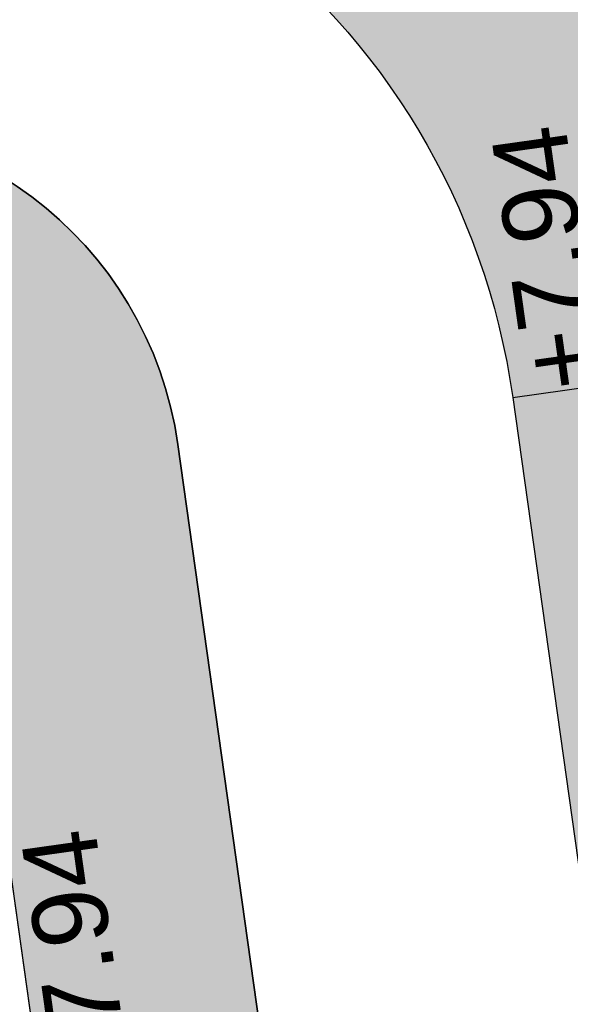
# Model space of a CAD drawing. Extents: x 98477 to 100410, y 398052 to 398969.
# Tile 306 of 374: x 98785.57 to 98789.23, y 398434.82 to 398441.37. Entities that reach past the tile are written whole.
import ezdxf
from ezdxf.enums import TextEntityAlignment as Align

# ---------------------------------------------------------------- set-up
doc = ezdxf.new("R2010")
doc.units = 0
doc.linetypes.add('AL-NUTSTRACE', pattern=[17, 5, -3.5, 0, -3.5, 5])
for name, color, linetype, lineweight in [('N-KO-kantbegrenzing grondwerk', 70, 'Continuous', 25), ('N-KO-kantverharding', 2, 'Continuous', 25), ("N-VH-arcering 'MAT' grijs 251", 251, 'Continuous', 18), ('N-VH-arcering printbeton', 8, 'Continuous', 9), ('X-AL-hoogtelijn - Niv 1', 1, 'AL-HOOGTELIJN', 18), ('X-AL-nutstrace VERWERKT', 252, 'AL-NUTSTRACE', 18), ('X-AL-planthoogte VERWERKT', 180, 'Continuous', 25)]:
    doc.layers.add(name, color=color, linetype=linetype, lineweight=lineweight)
doc.layers.add('X-AL-contourlijnen', color=30, linetype='Continuous', plot=False)
doc.layers.add('X-AL-hulplijn', color=30, linetype='Continuous', plot=False)
doc.styles.add('CS Annotative', font='arial.ttf')
doc.styles.get("Standard").update_dxf_attribs({"font": 'txt.shx'})
doc.linetypes.add('AL-HOOGTELIJN', pattern='A,10,-1.5,["H",Standard,S=0.9,R=0,X=-0.3,Y=-0.45],-1.5,30', length=43)

# ---------------------------------------------------------------- blocks, each defined once
blk = doc.blocks.new('*U191')
at = {"layer": 'X-AL-hulplijn', "flags": 128}
blk.add_lwpolyline([(0.346593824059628, 0.04871058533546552), (-0.3465938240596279, -0.0487105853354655)], dxfattribs=at)
at = {"layer": 'X-AL-planthoogte VERWERKT', "linetype": 'Continuous', "style": 'CS Annotative'}
blk.add_attdef('HOOGTE-RECHTS', text='', height=0.4999999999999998, rotation=277.9999999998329, dxfattribs=at).set_placement((-5.820766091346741e-11, -1.223872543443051e-21), align=Align.MIDDLE_LEFT)

msp = doc.modelspace()

# ---------------------------------------------------------------- hatches: boundary and pattern name
at = {"layer": "N-VH-arcering 'MAT' grijs 251"}
h = msp.add_hatch(color=256, dxfattribs=at)
h.dxf.hatch_style = 1
edge = h.paths.add_edge_path()
edge.add_line((98801.70985258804, 398275.5025756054), (98759.07881222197, 398269.5111736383))
edge.add_arc((98758.55691309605, 398273.2246788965), 3.749999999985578, 188.0000000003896, 277.9999999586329, ccw=False)
edge.add_line((98754.84340783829, 398272.7027797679), (98754.7320693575, 398273.4949942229))
edge.add_arc((98759.43584268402, 398274.1560664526), 4.75000000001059, 98.00000000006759, 188.0000000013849, ccw=False)
edge.add_line((98758.77477045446, 398278.859839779), (98802.64364589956, 398285.0252081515))
edge.add_arc((98800.79960231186, 398298.1462600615), 13.24999999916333, 278.0000000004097, 315.3695932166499)
edge.add_arc((98814.32101528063, 398284.7981743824), 5.750000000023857, 97.99999999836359, 135.3695932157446, ccw=False)
edge.add_line((98813.52076995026, 398290.4922157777), (98817.94515990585, 398291.114023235))
edge.add_arc((98818.74540523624, 398285.4199818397), 5.750000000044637, 8.00000000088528, 97.99999999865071, ccw=False)
edge.add_line((98824.43944663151, 398286.2202271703), (98832.12180180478, 398231.5574297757))
edge.add_arc((98824.4472242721, 398230.4788382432), 7.74999999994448, -36.90337989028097, 8.000000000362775, ccw=False)
edge.add_line((98830.64450586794, 398225.8252159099), (98822.02531955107, 398214.3469478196))
edge.add_arc((98828.62242576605, 398209.3930917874), 8.249999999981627, 143.0966201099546, 188.000000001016)
edge.add_line((98820.45271419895, 398208.2449137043), (98820.95212056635, 398204.6914527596))
edge.add_line((98820.95212056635, 398204.6914527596), (98824.98814049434, 398175.9736787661))
edge.add_line((98824.98814049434, 398175.9736787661), (98826.34507822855, 398166.3185650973))
edge.add_arc((98829.56344945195, 398166.7708776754), 3.249999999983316, 187.9999999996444, 277.9999999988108)
edge.add_line((98830.01576203, 398163.552506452), (98845.49611657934, 398165.7281284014))
edge.add_line((98845.49611657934, 398165.7281284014), (98850.05134969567, 398166.3683246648))
edge.add_line((98850.05134969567, 398166.3683246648), (98871.26042709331, 398169.349066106))
edge.add_line((98871.26042709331, 398169.349066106), (98879.77673248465, 398170.5459547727))
edge.add_line((98879.77673248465, 398170.5459547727), (98895.91810200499, 398172.8144763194))
edge.add_line((98895.91810200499, 398172.8144763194), (98895.01347684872, 398179.2512187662))
edge.add_line((98895.01347684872, 398179.2512187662), (98835.84495974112, 398170.9356259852))
edge.add_arc((98835.18388751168, 398175.6393993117), 4.749999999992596, 188.0000000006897, 277.9999999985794, ccw=False)
edge.add_line((98830.48011418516, 398174.9783270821), (98825.97718274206, 398207.0183491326))
edge.add_arc((98833.65176027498, 398208.096940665), 7.750000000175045, 143.0966201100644, 188.0000000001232, ccw=False)
edge.add_line((98827.4544786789, 398212.7505629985), (98836.07366499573, 398224.2288310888))
edge.add_arc((98829.47655878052, 398229.1826871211), 8.250000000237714, 323.096620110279, 367.9999999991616)
edge.add_line((98837.64627034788, 398230.3308652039), (98837.34238794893, 398232.4931008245))
edge.add_line((98837.34238794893, 398232.4931008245), (98837.34238780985, 398232.493100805))
edge.add_line((98837.34238780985, 398232.493100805), (98829.68786739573, 398286.9578446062))
edge.add_arc((98835.38190879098, 398287.7580899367), 5.749999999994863, 97.99999999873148, 188.0000000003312, ccw=False)
edge.add_line((98834.58166346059, 398293.452131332), (98882.50500414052, 398300.1873176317))
edge.add_arc((98883.61838894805, 398292.2651730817), 8.000000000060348, 11.632034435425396, 97.9999999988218, ccw=False)
edge.add_line((98891.45409032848, 398293.8781776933), (98890.9995, 398296.0865))
edge.add_line((98890.9995, 398296.0865), (98889.023, 398305.688))
edge.add_line((98889.023, 398305.688), (98888.557, 398307.974))
edge.add_line((98888.557, 398307.974), (98887.38477368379, 398314.7597044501))
edge.add_arc((98879.50153614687, 398313.3978799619), 8.00000000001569, -82.00000000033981, 9.801079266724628, ccw=False)
edge.add_line((98880.6149209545, 398305.475735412), (98872.94460748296, 398304.3977431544))
edge.add_arc((98872.42270835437, 398308.1112484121), 3.749999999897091, 189.4265010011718, 278.00000000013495, ccw=False)
edge.add_arc((92946.7354543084, 397324.3039467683), 6003.049999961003, 9.42650100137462, 10.61166010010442)
edge.add_line((98847.1206531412, 398429.7738954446), (98842.31285519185, 398429.0982035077))
edge.add_arc((92946.7354539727, 397324.3039467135), 5998.200000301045, 9.428546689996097, 10.613773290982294, ccw=False)
edge.add_arc((98860.08948650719, 398306.4687901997), 3.840166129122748, -81.43407539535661, 6.657381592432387, ccw=False)
edge.add_line((98860.66146879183, 398302.6714605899), (98847.18483033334, 398300.7774425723))
edge.add_line((98847.18483033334, 398300.7774425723), (98842.62959721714, 398300.1372463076))
edge.add_line((98842.62959721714, 398300.1372463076), (98820.15051205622, 398296.9780169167))
edge.add_arc((98819.35026672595, 398302.672058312), 5.749999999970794, 187.9999999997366, 277.99999999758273, ccw=False)
edge.add_line((98813.65622533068, 398301.8718129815), (98812.30624625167, 398311.4774132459))
edge.add_line((98812.30624625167, 398311.4774132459), (98811.1093575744, 398319.9937186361))
edge.add_line((98811.1093575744, 398319.9937186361), (98809.24443803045, 398333.2633107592))
edge.add_line((98809.24443803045, 398333.2633107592), (98808.67382831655, 398337.3234098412))
edge.add_line((98808.67382831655, 398337.3234098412), (98807.71353391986, 398344.1562595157))
edge.add_line((98807.71353391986, 398344.1562595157), (98807.70657526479, 398344.2057729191))
edge.add_line((98807.70657526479, 398344.2057729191), (98811.66764753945, 398344.7624653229))
edge.add_line((98811.66764753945, 398344.7624653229), (98829.49247277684, 398347.2675811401))
edge.add_line((98829.49247277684, 398347.2675811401), (98831.96814294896, 398347.6155138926))
edge.add_line((98831.96814294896, 398347.6155138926), (98831.06351779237, 398354.0522563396))
edge.add_line((98831.06351779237, 398354.0522563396), (98828.58784762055, 398353.704323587))
edge.add_line((98828.58784762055, 398353.704323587), (98810.76302238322, 398351.1992077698))
edge.add_line((98810.76302238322, 398351.1992077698), (98806.80195010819, 398350.6425153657))
edge.add_line((98806.80195010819, 398350.6425153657), (98806.79499145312, 398350.6920287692))
edge.add_line((98806.79499145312, 398350.6920287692), (98805.14616655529, 398362.4240275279))
edge.add_line((98805.14616655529, 398362.4240275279), (98805.04836903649, 398363.119893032))
edge.add_line((98805.04836903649, 398363.119893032), (98803.99065346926, 398370.6459303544))
edge.add_line((98803.99065346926, 398370.6459303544), (98802.48758397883, 398381.3408254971))
edge.add_line((98802.48758397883, 398381.3408254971), (98801.4298684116, 398388.8668628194))
edge.add_line((98801.4298684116, 398388.8668628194), (98799.92679892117, 398399.561757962))
edge.add_line((98799.92679892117, 398399.561757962), (98798.86908335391, 398407.0877952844))
edge.add_line((98798.86908335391, 398407.0877952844), (98797.36601386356, 398417.7826904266))
edge.add_line((98797.36601386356, 398417.7826904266), (98796.79540414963, 398421.8427895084))
edge.add_line((98796.79540414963, 398421.8427895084), (98795.88382033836, 398428.3290453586))
edge.add_line((98795.88382033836, 398428.3290453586), (98795.87686168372, 398428.3785587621))
edge.add_line((98795.87686168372, 398428.3785587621), (98799.83793395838, 398428.9352511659))
edge.add_line((98799.83793395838, 398428.9352511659), (98817.66275919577, 398431.4403669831))
edge.add_line((98817.66275919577, 398431.4403669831), (98820.13842936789, 398431.7882997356))
edge.add_line((98820.13842936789, 398431.7882997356), (98819.2338042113, 398438.2250421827))
edge.add_line((98819.2338042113, 398438.2250421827), (98816.75813403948, 398437.87710943))
edge.add_line((98816.75813403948, 398437.87710943), (98798.93330880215, 398435.3719936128))
edge.add_line((98798.93330880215, 398435.3719936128), (98794.9722365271, 398434.8153012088))
edge.add_line((98794.9722365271, 398434.8153012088), (98794.96527787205, 398434.8648146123))
edge.add_line((98794.96527787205, 398434.8648146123), (98793.37870452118, 398446.1538705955))
edge.add_line((98793.37870452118, 398446.1538705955), (98792.73850825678, 398450.7091037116))
edge.add_line((98792.73850825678, 398450.7091037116), (98789.33816684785, 398474.9037900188))
edge.add_line((98789.33816684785, 398474.9037900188), (98783.89169246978, 398474.1383379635))
edge.add_line((98783.89169246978, 398474.1383379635), (98786.76317609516, 398453.7066703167))
edge.add_arc((98782.05940276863, 398453.0455980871), 4.750000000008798, -82.0000000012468, 7.999999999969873, ccw=False)
edge.add_line((98782.72047499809, 398448.3418247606), (98773.11487473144, 398446.9918456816))
edge.add_line((98773.11487473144, 398446.9918456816), (98764.5985693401, 398445.7949570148))
edge.add_line((98764.5985693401, 398445.7949570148), (98743.40683266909, 398442.8166526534))
edge.add_line((98743.40683266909, 398442.8166526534), (98734.89052727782, 398441.6197639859))
edge.add_line((98734.89052727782, 398441.6197639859), (98611.80020633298, 398424.3205475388))
edge.add_line((98611.80020633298, 398424.3205475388), (98607.65702311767, 398453.8008279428))
edge.add_arc((98611.6373665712, 398454.1216500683), 3.993251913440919, 101.39182936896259, 184.6081706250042, ccw=False)
edge.add_line((98610.84862924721, 398458.0362323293), (98611.83889731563, 398458.1754054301))
edge.add_line((98611.83889731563, 398458.1754054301), (98639.5664032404, 398462.0722522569))
edge.add_line((98639.5664032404, 398462.0722522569), (98641.54693937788, 398462.3505984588))
edge.add_line((98641.54693937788, 398462.3505984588), (98659.37176461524, 398464.8557142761))
edge.add_line((98659.37176461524, 398464.8557142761), (98661.84743478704, 398465.2036470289))
edge.add_line((98661.84743478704, 398465.2036470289), (98660.94280963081, 398471.6403894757))
edge.add_line((98660.94280963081, 398471.6403894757), (98649.90132066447, 398470.0886093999))
edge.add_line((98649.90132066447, 398470.0886093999), (98624.64948491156, 398466.5396953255))
edge.add_line((98624.64948491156, 398466.5396953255), (98622.66894877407, 398466.2613491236))
edge.add_line((98622.66894877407, 398466.2613491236), (98604.84412353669, 398463.7562333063))
edge.add_line((98604.84412353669, 398463.7562333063), (98602.86358739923, 398463.4778871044))
edge.add_line((98602.86358739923, 398463.4778871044), (98594.9414428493, 398462.3645022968))
edge.add_line((98594.9414428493, 398462.3645022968), (98576.27488975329, 398459.7410893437))
edge.add_line((98576.27488975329, 398459.7410893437), (98577.17951490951, 398453.3043468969))
edge.add_line((98577.17951490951, 398453.3043468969), (98578.1697829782, 398453.4435199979))
edge.add_line((98578.1697829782, 398453.4435199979), (98598.47059208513, 398456.2943364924))
edge.add_arc((98598.79151287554, 398452.3139562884), 3.993296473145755, 11.424909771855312, 94.60953932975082, ccw=False)
edge.add_line((98602.70568277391, 398453.1049624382), (98606.84886598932, 398423.6246820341))
edge.add_line((98606.84886598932, 398423.6246820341), (98548.81915716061, 398415.4691383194))
edge.add_arc((98548.15808493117, 398420.172911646), 4.750000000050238, 188.0000000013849, 277.99999999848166, ccw=False)
edge.add_line((98543.45431160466, 398419.5118394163), (98539.76818545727, 398445.7399897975))
edge.add_line((98539.76818545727, 398445.7399897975), (98538.97597100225, 398445.6286513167))
edge.add_line((98538.97597100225, 398445.6286513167), (98538.73241807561, 398447.361620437))
edge.add_line((98538.73241807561, 398447.361620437), (98534.77134580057, 398446.8049280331))
edge.add_line((98534.77134580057, 398446.8049280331), (98536.52992450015, 398434.2919904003))
edge.add_line((98536.52992450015, 398434.2919904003), (98537.17012076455, 398429.7367572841))
edge.add_line((98537.17012076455, 398429.7367572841), (98538.39484405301, 398421.0223982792))
edge.add_line((98538.39484405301, 398421.0223982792), (98539.03504031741, 398416.467165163))
edge.add_line((98539.03504031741, 398416.467165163), (98541.02521566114, 398402.30633178))
edge.add_line((98541.02521566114, 398402.30633178), (98541.66541192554, 398397.7510986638))
edge.add_line((98541.66541192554, 398397.7510986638), (98543.65558726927, 398383.5902652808))
edge.add_line((98543.65558726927, 398383.5902652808), (98544.29578353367, 398379.0350321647))
edge.add_line((98544.29578353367, 398379.0350321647), (98545.60401068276, 398369.7265123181))
edge.add_arc((98543.87104156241, 398369.4829593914), 1.750000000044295, -82.00000000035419, 7.99999999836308, ccw=False)
edge.add_line((98544.11459448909, 398367.7499902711), (98522.47723718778, 398364.7090580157))
edge.add_line((98522.47723718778, 398364.7090580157), (98523.21485462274, 398359.4606372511))
edge.add_line((98523.21485462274, 398359.4606372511), (98545.05026553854, 398362.5294041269))
edge.add_line((98545.05026553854, 398362.5294041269), (98549.60549865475, 398363.1696003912))
edge.add_line((98549.60549865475, 398363.1696003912), (98564.16243926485, 398365.2154449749))
edge.add_arc((98564.82351149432, 398360.5116716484), 4.749999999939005, 8.000000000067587, 97.99999999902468, ccw=False)
edge.add_line((98569.5272848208, 398361.172743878), (98576.49985717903, 398311.5603136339))
edge.add_arc((98571.7960838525, 398310.8992414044), 4.749999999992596, -82.0000000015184, 7.999999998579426, ccw=False)
edge.add_line((98572.45715608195, 398306.1954680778), (98563.84182388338, 398304.9846620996))
edge.add_line((98563.84182388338, 398304.9846620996), (98559.28659076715, 398304.3444658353))
edge.add_line((98559.28659076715, 398304.3444658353), (98541.0161448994, 398301.7767221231))
edge.add_line((98541.0161448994, 398301.7767221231), (98541.7537623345, 398296.5283013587))
edge.add_line((98541.7537623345, 398296.5283013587), (98553.88454617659, 398298.2331718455))
edge.add_arc((98554.12809910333, 398296.5002027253), 1.749999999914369, 7.999999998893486, 98.0000000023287, ccw=False)
edge.add_line((98555.86106822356, 398296.7437556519), (98557.35022040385, 398286.1478873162))
edge.add_line((98557.35022040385, 398286.1478873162), (98557.99041666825, 398281.5926542))
edge.add_line((98557.99041666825, 398281.5926542), (98560.13368242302, 398266.3425259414))
edge.add_line((98560.13368242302, 398266.3425259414), (98560.77387868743, 398261.7872928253))
edge.add_line((98560.77387868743, 398261.7872928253), (98562.9171444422, 398246.5371645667))
edge.add_line((98562.9171444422, 398246.5371645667), (98563.5573407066, 398241.9819314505))
edge.add_line((98563.5573407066, 398241.9819314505), (98565.70060646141, 398226.7318031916))
edge.add_line((98565.70060646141, 398226.7318031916), (98566.34080272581, 398222.1765700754))
edge.add_line((98566.34080272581, 398222.1765700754), (98567.56552601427, 398213.4622110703))
edge.add_line((98567.56552601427, 398213.4622110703), (98568.20572227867, 398208.9069779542))
edge.add_line((98568.20572227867, 398208.9069779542), (98576.53105717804, 398149.6691420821))
edge.add_line((98576.53105717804, 398149.6691420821), (98576.55610833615, 398149.4908938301))
edge.add_line((98576.55610833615, 398149.4908938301), (98535.4599834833, 398143.7152101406))
edge.add_line((98535.4599834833, 398143.7152101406), (98536.3465161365, 398137.4072025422))
edge.add_line((98536.3465161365, 398137.4072025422), (98537.33678420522, 398137.5463756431))
edge.add_line((98537.33678420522, 398137.5463756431), (98577.44264098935, 398143.1828862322))
edge.add_line((98577.44264098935, 398143.1828862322), (98578.76478544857, 398133.7753395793))
edge.add_line((98578.76478544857, 398133.7753395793), (98538.65892866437, 398128.1388289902))
edge.add_line((98538.65892866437, 398128.1388289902), (98537.66866059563, 398127.9996558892))
edge.add_line((98537.66866059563, 398127.9996558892), (98538.57328575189, 398121.5629134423))
edge.add_line((98538.57328575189, 398121.5629134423), (98579.66941060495, 398127.3385971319))
edge.add_line((98579.66941060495, 398127.3385971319), (98579.67636925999, 398127.2890837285))
edge.add_line((98579.67636925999, 398127.2890837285), (98580.7660946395, 398119.5352847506))
edge.add_line((98580.7660946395, 398119.5352847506), (98582.57534495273, 398106.6617998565))
edge.add_line((98582.57534495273, 398106.6617998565), (98583.06245080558, 398103.1958616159))
edge.add_line((98583.06245080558, 398103.1958616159), (98584.87170111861, 398090.3223767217))
edge.add_line((98584.87170111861, 398090.3223767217), (98585.35880697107, 398086.8564384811))
edge.add_line((98585.35880697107, 398086.8564384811), (98587.16805728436, 398073.9829535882))
edge.add_line((98587.16805728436, 398073.9829535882), (98588.14928671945, 398067.0011433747))
edge.add_arc((98585.92118356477, 398066.6880038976), 2.249999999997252, -71.05267843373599, 7.999999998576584, ccw=False)
edge.add_line((98586.6517556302, 398064.5599145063), (98587.08769329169, 398064.7095716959))
edge.add_line((98587.08769329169, 398064.7095716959), (98595.76511800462, 398067.6885274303))
edge.add_line((98595.76511800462, 398067.6885274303), (98596.09256923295, 398067.8009412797))
edge.add_arc((98595.36199716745, 398069.9290306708), 2.249999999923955, 187.9999999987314, 288.947321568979, ccw=False)
edge.add_line((98593.13389401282, 398069.6158911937), (98582.46560133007, 398145.5247379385))
edge.add_arc((98587.16937465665, 398146.1858101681), 4.750000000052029, 98.00000000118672, 187.9999999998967, ccw=False)
edge.add_line((98586.50830242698, 398150.8895834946), (98609.06670264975, 398154.0599598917))
edge.add_line((98609.06670264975, 398154.0599598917), (98621.30783352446, 398156.2004915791))
edge.add_line((98621.30783352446, 398156.2004915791), (98618.71337939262, 398174.6609919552))
edge.add_line((98618.71337939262, 398174.6609919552), (98600.88855415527, 398172.155876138))
edge.add_line((98600.88855415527, 398172.155876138), (98602.70587460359, 398159.2249692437))
edge.add_line((98602.70587460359, 398159.2249692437), (98585.67326382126, 398156.8311919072))
edge.add_arc((98585.08617653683, 398161.633146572), 4.837710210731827, 189.0296070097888, 276.97039299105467, ccw=False)
edge.add_line((98580.30841826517, 398160.8738930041), (98573.6350680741, 398208.3572469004))
edge.add_line((98573.6350680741, 398208.3572469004), (98572.71652560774, 398214.8930161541))
edge.add_line((98572.71652560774, 398214.8930161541), (98570.01656744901, 398234.1042166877))
edge.add_line((98570.01656744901, 398234.1042166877), (98569.09802498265, 398240.6399859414))
edge.add_line((98569.09802498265, 398240.6399859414), (98568.63179509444, 398243.9573839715))
edge.add_line((98568.63179509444, 398243.9573839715), (98568.16556520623, 398247.2747820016))
edge.add_arc((98572.86933853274, 398247.9358542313), 4.74999999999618, 98.00000000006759, 188.0000000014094, ccw=False)
edge.add_line((98572.20826630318, 398252.6396275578), (98597.85620928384, 398256.2442108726))
edge.add_line((98597.85620928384, 398256.2442108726), (98604.39197853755, 398257.1627533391))
edge.add_line((98604.39197853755, 398257.1627533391), (98619.64210679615, 398259.3060190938))
edge.add_line((98619.64210679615, 398259.3060190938), (98626.17787604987, 398260.2245615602))
edge.add_line((98626.17787604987, 398260.2245615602), (98639.44746817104, 398262.089481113))
edge.add_line((98639.44746817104, 398262.089481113), (98639.4969815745, 398262.096439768))
edge.add_line((98639.4969815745, 398262.096439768), (98640.05367397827, 398258.1353674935))
edge.add_line((98640.05367397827, 398258.1353674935), (98641.8629242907, 398245.2618825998))
edge.add_line((98641.8629242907, 398245.2618825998), (98642.14127049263, 398243.2813464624))
edge.add_line((98642.14127049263, 398243.2813464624), (98643.25465530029, 398235.3592019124))
edge.add_line((98643.25465530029, 398235.3592019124), (98644.5767997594, 398225.9516552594))
edge.add_line((98644.5767997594, 398225.9516552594), (98646.03811731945, 398215.5538405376))
edge.add_line((98646.03811731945, 398215.5538405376), (98646.38605007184, 398213.0781703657))
edge.add_line((98646.38605007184, 398213.0781703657), (98652.82279251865, 398213.9827955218))
edge.add_line((98652.82279251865, 398213.9827955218), (98652.47485976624, 398216.4584656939))
edge.add_line((98652.47485976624, 398216.4584656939), (98651.70940771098, 398221.904940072))
edge.add_line((98651.70940771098, 398221.904940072), (98651.43106150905, 398223.8854762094))
edge.add_line((98651.43106150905, 398223.8854762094), (98649.62181119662, 398236.758961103))
edge.add_line((98649.62181119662, 398236.758961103), (98649.34346499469, 398238.7394972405))
edge.add_line((98649.34346499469, 398238.7394972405), (98646.49041642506, 398259.0399926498))
edge.add_line((98646.49041642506, 398259.0399926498), (98645.93372402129, 398263.0010649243))
edge.add_line((98645.93372402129, 398263.0010649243), (98645.98323742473, 398263.0080235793))
edge.add_line((98645.98323742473, 398263.0080235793), (98654.39783815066, 398264.1906185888))
edge.add_line((98654.39783815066, 398264.1906185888), (98722.62535253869, 398273.7793704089))
edge.add_line((98722.62535253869, 398273.7793704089), (98731.14165792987, 398274.9762590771))
edge.add_line((98731.14165792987, 398274.9762590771), (98743.97026282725, 398276.7792019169))
edge.add_arc((98744.55735011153, 398271.9772472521), 4.837710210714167, 9.02960700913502, 96.9703929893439, ccw=False)
edge.add_line((98749.33510838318, 398272.73650082), (98750.7268393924, 398262.8338201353))
edge.add_line((98750.7268393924, 398262.8338201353), (98752.41029510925, 398263.0704144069))
edge.add_line((98752.41029510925, 398263.0704144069), (98756.96552822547, 398263.7106106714))
edge.add_line((98756.96552822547, 398263.7106106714), (98772.21565648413, 398265.8538764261))
edge.add_line((98772.21565648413, 398265.8538764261), (98776.77088960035, 398266.4940726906))
edge.add_line((98776.77088960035, 398266.4940726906), (98795.98209013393, 398269.1940308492))
edge.add_line((98795.98209013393, 398269.1940308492), (98800.53732325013, 398269.8342271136))
edge.add_line((98800.53732325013, 398269.8342271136), (98802.46834598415, 398270.1056146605))
edge.add_line((98802.46834598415, 398270.1056146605), (98801.70985258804, 398275.5025756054))
edge = h.paths.add_edge_path(flags=16)
edge.add_line((98744.0622075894, 398333.4636472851), (98751.98435213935, 398334.5770320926))
edge.add_line((98751.98435213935, 398334.5770320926), (98753.96600319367, 398334.8555349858))
edge.add_line((98753.96600319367, 398334.8555349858), (98764.36270300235, 398336.316695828))
edge.add_line((98764.36270300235, 398336.316695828), (98764.36270299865, 398336.3166958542))
edge.add_line((98764.36270299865, 398336.3166958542), (98766.34323913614, 398336.5950420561))
edge.add_line((98766.34323913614, 398336.5950420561), (98774.26538368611, 398337.7084268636))
edge.add_line((98774.26538368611, 398337.7084268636), (98774.24729118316, 398337.8371617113))
edge.add_line((98774.24729118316, 398337.8371617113), (98802.48973650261, 398341.8063785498))
edge.add_line((98802.48973650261, 398341.8063785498), (98803.0185942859, 398338.0433598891))
edge.add_line((98803.0185942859, 398338.0433598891), (98808.47417984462, 398299.2248515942))
edge.add_arc((98800.79960231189, 398298.1462600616), 7.750000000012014, -82.00000000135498, 8.000000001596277, ccw=False)
edge.add_line((98801.87819384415, 398290.4716825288), (98771.96746476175, 398286.2680036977))
edge.add_line((98771.96746476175, 398286.2680036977), (98767.41223164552, 398285.6278074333))
edge.add_line((98767.41223164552, 398285.6278074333), (98755.13290759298, 398283.9020609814))
edge.add_line((98755.13290759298, 398283.9020609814), (98746.61660220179, 398282.7051723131))
edge.add_line((98746.61660220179, 398282.7051723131), (98730.37620587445, 398280.4227334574))
edge.add_line((98730.37620587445, 398280.4227334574), (98721.85990048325, 398279.2258447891))
edge.add_line((98721.85990048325, 398279.2258447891), (98654.3282516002, 398269.7348904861))
edge.add_arc((98653.66717937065, 398274.4386638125), 4.749999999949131, 187.9999999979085, 277.9999999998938, ccw=False)
edge.add_line((98648.96340604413, 398273.7775915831), (98644.1340994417, 398308.1398935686))
edge.add_line((98644.1340994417, 398308.1398935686), (98642.93721077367, 398316.6561989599))
edge.add_line((98642.93721077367, 398316.6561989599), (98640.29988051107, 398335.4217788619))
edge.add_line((98640.29988051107, 398335.4217788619), (98638.12129075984, 398335.1155980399))
edge.add_line((98638.12129075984, 398335.1155980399), (98637.23004949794, 398334.990342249))
edge.add_line((98637.23004949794, 398334.990342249), (98635.05145974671, 398334.6841614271))
edge.add_line((98635.05145974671, 398334.6841614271), (98635.74036659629, 398329.7823344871))
edge.add_line((98635.74036659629, 398329.7823344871), (98636.93725526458, 398321.266029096))
edge.add_line((98636.93725526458, 398321.266029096), (98638.384655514, 398310.967241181))
edge.add_line((98638.384655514, 398310.967241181), (98639.02485177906, 398306.4120080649))
edge.add_line((98639.02485177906, 398306.4120080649), (98641.16811753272, 398291.1618798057))
edge.add_line((98641.16811753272, 398291.1618798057), (98642.36500620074, 398282.6455744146))
edge.add_line((98642.36500620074, 398282.6455744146), (98643.71498527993, 398273.0399741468))
edge.add_arc((98639.01121195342, 398272.3789019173), 4.749999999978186, -82.00000000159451, 7.999999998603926, ccw=False)
edge.add_line((98639.67228418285, 398267.6751285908), (98619.32227537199, 398264.8151213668))
edge.add_line((98619.32227537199, 398264.8151213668), (98614.27190822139, 398264.1053385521))
edge.add_line((98614.27190822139, 398264.1053385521), (98593.92189940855, 398261.2453313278))
edge.add_arc((98593.26082717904, 398265.9491046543), 4.750000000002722, 188.0000000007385, 277.9999999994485, ccw=False)
edge.add_line((98588.55705385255, 398265.2880324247), (98581.77932383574, 398313.5140873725))
edge.add_line((98581.77932383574, 398313.5140873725), (98580.58243516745, 398322.0303927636))
edge.add_line((98580.58243516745, 398322.0303927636), (98575.23122943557, 398360.1062000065))
edge.add_line((98575.23122943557, 398360.1062000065), (98574.59103317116, 398364.6614331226))
edge.add_line((98574.59103317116, 398364.6614331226), (98572.66348572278, 398378.3766458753))
edge.add_line((98572.66348572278, 398378.3766458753), (98571.18825085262, 398388.8734874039))
edge.add_line((98571.18825085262, 398388.8734874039), (98568.51612731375, 398407.8866343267))
edge.add_arc((98573.21990064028, 398408.5477065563), 4.750000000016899, 97.9999999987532, 188.0000000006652, ccw=False)
edge.add_line((98572.55882841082, 398413.2514798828), (98607.11918401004, 398418.1086211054))
edge.add_line((98607.11918401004, 398418.1086211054), (98607.61431804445, 398418.1782076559))
edge.add_line((98607.61431804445, 398418.1782076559), (98611.58353488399, 398389.9357623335))
edge.add_line((98611.58353488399, 398389.9357623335), (98611.454800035, 398389.9176698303))
edge.add_line((98611.454800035, 398389.9176698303), (98613.2640503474, 398377.0441849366))
edge.add_line((98613.2640503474, 398377.0441849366), (98613.33363689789, 398376.5490509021))
edge.add_line((98613.33363689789, 398376.5490509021), (98626.20712179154, 398378.3583012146))
edge.add_line((98626.20712179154, 398378.3583012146), (98628.18765792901, 398378.6366474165))
edge.add_line((98628.18765792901, 398378.6366474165), (98636.10980247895, 398379.7500322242))
edge.add_line((98636.10980247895, 398379.7500322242), (98648.36932117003, 398381.4729952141))
edge.add_line((98648.36932117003, 398381.4729952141), (98647.4646960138, 398387.9097376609))
edge.add_line((98647.4646960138, 398387.9097376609), (98634.59121112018, 398386.1004873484))
edge.add_line((98634.59121112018, 398386.1004873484), (98632.49184281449, 398385.8054403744))
edge.add_line((98632.49184281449, 398385.8054403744), (98619.73719008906, 398384.0128908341))
edge.add_line((98619.73719008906, 398384.0128908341), (98617.50908693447, 398383.6997513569))
edge.add_line((98617.50908693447, 398383.6997513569), (98612.56565838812, 398418.8740731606))
edge.add_line((98612.56565838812, 398418.8740731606), (98613.06079242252, 398418.943659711))
edge.add_line((98613.06079242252, 398418.943659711), (98667.57504960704, 398426.6051389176))
edge.add_line((98667.57504960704, 398426.6051389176), (98722.08930679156, 398434.2666181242))
edge.add_line((98722.08930679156, 398434.2666181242), (98726.14940587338, 398434.8372278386))
edge.add_line((98726.14940587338, 398434.8372278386), (98759.42241298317, 398439.51344403))
edge.add_line((98759.42241298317, 398439.51344403), (98763.48251206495, 398440.084053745))
edge.add_line((98763.48251206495, 398440.084053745), (98783.48592705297, 398442.8953503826))
edge.add_arc((98784.14699928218, 398438.191577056), 4.750000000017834, 8.000000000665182, 97.99999999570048, ccw=False)
edge.add_line((98788.85077260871, 398438.8526492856), (98795.6145853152, 398390.7256211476))
edge.add_arc((98790.91081198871, 398390.064548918), 4.749999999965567, -82.00000000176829, 8.000000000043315, ccw=False)
edge.add_line((98791.57188421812, 398385.3607755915), (98787.36324492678, 398384.7692899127))
edge.add_line((98787.36324492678, 398384.7692899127), (98774.48976003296, 398382.9600396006))
edge.add_line((98774.48976003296, 398382.9600396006), (98766.12199485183, 398381.7840268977))
edge.add_line((98766.12199485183, 398381.7840268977), (98766.07248144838, 398381.7770682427))
edge.add_line((98766.07248144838, 398381.7770682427), (98764.94517930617, 398389.7982395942))
edge.add_line((98764.94517930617, 398389.7982395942), (98762.09213076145, 398410.0987350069))
edge.add_line((98762.09213076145, 398410.0987350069), (98761.95295766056, 398411.0890030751))
edge.add_line((98761.95295766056, 398411.0890030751), (98755.5162152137, 398410.1843779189))
edge.add_line((98755.5162152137, 398410.1843779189), (98755.65538831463, 398409.1941098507))
edge.add_line((98755.65538831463, 398409.1941098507), (98758.50843688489, 398388.893614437))
edge.add_line((98758.50843688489, 398388.893614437), (98759.63573900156, 398380.8724430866))
edge.add_line((98759.63573900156, 398380.8724430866), (98759.5862255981, 398380.8654844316))
edge.add_line((98759.5862255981, 398380.8654844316), (98748.79230364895, 398379.3484976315))
edge.add_line((98748.79230364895, 398379.3484976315), (98744.23707053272, 398378.7083013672))
edge.add_line((98744.23707053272, 398378.7083013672), (98741.31577972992, 398378.2977407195))
edge.add_line((98741.31577972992, 398378.2977407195), (98735.86930535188, 398377.532288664))
edge.add_line((98735.86930535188, 398377.532288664), (98732.94801454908, 398377.1217280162))
edge.add_line((98732.94801454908, 398377.1217280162), (98728.39278143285, 398376.4815317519))
edge.add_line((98728.39278143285, 398376.4815317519), (98718.31915239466, 398375.0657755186))
edge.add_arc((98720.44154218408, 398359.9641874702), 15.25000000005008, 97.9999999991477, 128.0000000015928)
edge.add_line((98711.052704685, 398371.9813514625), (98707.24934533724, 398369.0098414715))
edge.add_line((98707.24934533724, 398369.0098414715), (98710.51235115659, 398364.8333844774))
edge.add_line((98710.51235115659, 398364.8333844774), (98713.62044188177, 398367.261691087))
edge.add_arc((98721.25410813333, 398357.3241039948), 12.53110121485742, 99.37790491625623, 127.53006232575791, ccw=False)
edge.add_line((98719.21222162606, 398369.6877279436), (98728.55711414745, 398371.001066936))
edge.add_line((98728.55711414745, 398371.001066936), (98733.11234726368, 398371.6412632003))
edge.add_line((98733.11234726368, 398371.6412632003), (98743.90626921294, 398373.1582500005))
edge.add_line((98743.90626921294, 398373.1582500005), (98752.42257460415, 398374.3551386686))
edge.add_line((98752.42257460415, 398374.3551386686), (98763.21649655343, 398375.8721254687))
edge.add_line((98763.21649655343, 398375.8721254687), (98767.77172966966, 398376.512321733))
edge.add_line((98767.77172966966, 398376.512321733), (98793.32064568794, 398380.102987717))
edge.add_arc((98793.7681908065, 398376.2908113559), 3.838357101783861, 9.304190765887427, 96.69580920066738, ccw=False)
edge.add_line((98797.55605007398, 398376.9113815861), (98799.60189465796, 398362.3544409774))
edge.add_line((98799.60189465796, 398362.3544409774), (98801.64078058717, 398347.8470137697))
edge.add_line((98801.64078058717, 398347.8470137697), (98801.71036713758, 398347.3518797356))
edge.add_line((98801.71036713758, 398347.3518797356), (98773.46792181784, 398343.3826628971))
edge.add_line((98773.46792181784, 398343.3826628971), (98773.36075853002, 398344.1451693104))
edge.add_line((98773.36075853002, 398344.1451693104), (98770.8850883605, 398343.7972365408))
edge.add_line((98770.8850883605, 398343.7972365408), (98758.01160346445, 398341.9879862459))
edge.add_line((98758.01160346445, 398341.9879862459), (98756.03106732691, 398341.7096400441))
edge.add_line((98756.03106732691, 398341.7096400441), (98743.15758242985, 398339.900389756))
edge.add_line((98743.15758242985, 398339.900389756), (98743.15758243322, 398339.9003897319))
edge.add_line((98743.15758243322, 398339.9003897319), (98742.16731436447, 398339.761216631))
edge.add_line((98742.16731436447, 398339.761216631), (98743.07193952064, 398333.3244741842))
edge.add_line((98743.07193952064, 398333.3244741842), (98744.0622075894, 398333.4636472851))
edge = h.paths.add_edge_path(flags=16)
edge.add_line((98545.99047331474, 398402.9031704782), (98545.73996173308, 398404.6856530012))
edge.add_arc((98550.44373505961, 398405.3467252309), 4.750000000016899, 98.00000000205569, 188.0000000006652, ccw=False)
edge.add_line((98549.78266282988, 398410.0504985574), (98557.70480737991, 398411.1638833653))
edge.add_arc((98558.36587960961, 398406.4601100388), 4.750000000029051, 8.000000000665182, 98.00000000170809, ccw=False)
edge.add_line((98563.06965293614, 398407.1211822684), (98563.35495779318, 398405.0911327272))
edge.add_line((98563.35495779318, 398405.0911327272), (98565.09462155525, 398392.7127818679))
edge.add_line((98565.09462155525, 398392.7127818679), (98565.44255430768, 398390.237111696))
edge.add_line((98565.44255430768, 398390.237111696), (98567.18221806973, 398377.8587608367))
edge.add_line((98567.18221806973, 398377.8587608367), (98567.46752292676, 398375.8287112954))
edge.add_arc((98562.76374960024, 398375.1676390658), 4.749999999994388, -82.00000000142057, 7.9999999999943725, ccw=False)
edge.add_line((98563.42482182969, 398370.4638657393), (98555.50267727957, 398369.3504809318))
edge.add_arc((98554.84160505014, 398374.0542542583), 4.749999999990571, 187.9999999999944, 277.99999999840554, ccw=False)
edge.add_line((98550.13783172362, 398373.3931820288), (98549.88732014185, 398375.1756645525))
edge.add_line((98549.88732014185, 398375.1756645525), (98548.07806982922, 398388.0491494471))
edge.add_line((98548.07806982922, 398388.0491494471), (98547.79972362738, 398390.0296855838))
edge.add_line((98547.79972362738, 398390.0296855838), (98545.99047331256, 398402.9031704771))
edge = h.paths.add_edge_path(flags=16)
edge.add_line((98580.97427237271, 398279.7231952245), (98580.69592617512, 398281.7037313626))
edge.add_line((98580.69592617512, 398281.7037313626), (98579.23460861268, 398292.1015460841))
edge.add_line((98579.23460861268, 398292.1015460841), (98578.55961907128, 398296.9043462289))
edge.add_arc((98573.85584574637, 398296.2432739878), 4.750000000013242, 8.000000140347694, 98.00000000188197)
edge.add_line((98573.19477351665, 398300.9470473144), (98565.5697093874, 398299.8754144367))
edge.add_arc((98566.23078161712, 398295.1716411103), 4.749999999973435, 98.00000000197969, 186.1903587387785)
edge.add_line((98561.5084782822, 398294.6594387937), (98561.50613232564, 398294.659109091))
edge.add_line((98561.50613232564, 398294.659109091), (98563.66331539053, 398279.3099540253))
edge.add_line((98563.66331539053, 398279.3099540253), (98563.94166159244, 398277.329417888))
edge.add_line((98563.94166159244, 398277.329417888), (98566.09884465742, 398261.9802628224))
edge.add_line((98566.09884465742, 398261.9802628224), (98566.10119061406, 398261.980592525))
edge.add_arc((98570.78174201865, 398262.7898752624), 4.749999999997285, 189.8096412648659, 277.9999999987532)
edge.add_line((98571.4428142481, 398258.0861019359), (98579.06787837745, 398259.1577348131))
edge.add_arc((98578.406806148, 398263.8615081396), 4.749999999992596, 277.9999999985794, 367.9999999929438)
edge.add_line((98583.11057947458, 398264.5225803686), (98582.43558993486, 398269.325380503))
edge.add_line((98582.43558993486, 398269.325380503), (98580.97427237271, 398279.7231952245))
edge = h.paths.add_edge_path(flags=16)
edge.add_line((98615.08128089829, 398162.7819088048), (98614.48868373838, 398166.998456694))
edge.add_arc((98612.75571461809, 398166.7549037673), 1.749999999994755, 8.000000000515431, 98.00000000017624)
edge.add_line((98612.51216169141, 398168.4878728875), (98608.55108941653, 398167.9311804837))
edge.add_arc((98608.79464234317, 398166.1982113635), 1.749999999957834, 97.99999999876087, 188.000000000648)
edge.add_line((98607.06167322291, 398165.9546584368), (98607.65427038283, 398161.7381105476))
edge.add_arc((98609.38723950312, 398161.9816634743), 1.749999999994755, 188.0000000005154, 277.999999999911)
edge.add_line((98609.6307924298, 398160.248694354), (98613.59186470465, 398160.8053867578))
edge.add_arc((98613.348311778, 398162.5383558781), 1.749999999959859, 277.9999999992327, 368.0000000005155)
at = {"layer": 'N-VH-arcering printbeton'}
h = msp.add_hatch(dxfattribs=at)
h.set_pattern_fill('CS-PRINTBETON', color=256)
h.set_pattern_definition([(45, (0, 0), (-0.3535533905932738, 0.3535533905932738), []), (45, (0.35, 0), (-0.3535533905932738, 0.3535533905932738), [0.5000000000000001, -0.2])])
edge = h.paths.add_edge_path()
edge.add_line((98763.79939784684, 398440.1285891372), (98763.48251206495, 398440.084053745))
edge.add_line((98763.48251206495, 398440.084053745), (98759.60066123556, 398439.5384951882))
edge.add_line((98759.60066123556, 398439.5384951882), (98759.9138007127, 398437.3103920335))
edge.add_line((98759.9138007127, 398437.3103920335), (98726.2842970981, 398432.5840735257))
edge.add_line((98726.2842970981, 398432.5840735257), (98725.97115762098, 398434.8121766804))
edge.add_line((98725.97115762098, 398434.8121766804), (98722.08930679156, 398434.2666181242))
edge.add_line((98722.08930679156, 398434.2666181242), (98721.77242100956, 398434.2220827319))
edge.add_line((98721.77242100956, 398434.2220827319), (98722.294320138, 398430.5085774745))
edge.add_line((98722.294320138, 398430.5085774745), (98784.00782618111, 398439.1818451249))
edge.add_arc((98784.14699928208, 398438.191577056), 1.000000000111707, 8.000000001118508, 97.99999999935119, ccw=False)
edge.add_line((98785.13726735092, 398438.330750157), (98791.5113953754, 398392.9764726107))
edge.add_line((98791.5113953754, 398392.9764726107), (98771.70603400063, 398390.1930105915))
edge.add_line((98771.70603400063, 398390.1930105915), (98768.46330074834, 398413.2662565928))
edge.add_line((98768.46330074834, 398413.2662565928), (98749.64820744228, 398410.6219676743))
edge.add_line((98749.64820744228, 398410.6219676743), (98752.89094069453, 398387.5487216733))
edge.add_line((98752.89094069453, 398387.5487216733), (98724.00658866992, 398383.48929073))
edge.add_line((98724.00658866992, 398383.48929073), (98724.81379265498, 398377.7457359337))
edge.add_line((98724.81379265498, 398377.7457359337), (98718.07559946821, 398376.7987446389))
edge.add_arc((98720.44154218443, 398359.9641874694), 17.00000000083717, 97.99999999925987, 127.9999999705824)
edge.add_line((98709.97529711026, 398373.3603702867), (98709.51574651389, 398373.0013300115))
edge.add_line((98709.51574651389, 398373.0013300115), (98706.17193775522, 398370.3888602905))
edge.add_line((98706.17193775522, 398370.3888602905), (98707.24934533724, 398369.0098414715))
edge.add_line((98707.24934533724, 398369.0098414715), (98711.05270468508, 398371.9813514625))
edge.add_arc((98720.44154218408, 398359.9641874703), 15.25000000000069, 97.9999999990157, 128.0000000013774, ccw=False)
edge.add_line((98718.3191523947, 398375.0657755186), (98726.54274768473, 398376.2215264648))
edge.add_line((98726.54274768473, 398376.2215264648), (98725.72858504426, 398382.014594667))
edge.add_line((98725.72858504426, 398382.014594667), (98727.75686704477, 398382.2996511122))
edge.add_line((98727.75686704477, 398382.2996511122), (98728.57102968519, 398376.5065829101))
edge.add_line((98728.57102968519, 398376.5065829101), (98732.76976629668, 398377.096676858))
edge.add_line((98732.76976629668, 398377.096676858), (98731.95560365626, 398382.8897450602))
edge.add_line((98731.95560365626, 398382.8897450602), (98735.05514271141, 398383.3253568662))
edge.add_line((98735.05514271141, 398383.3253568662), (98735.03426674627, 398383.4738970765))
edge.add_line((98735.03426674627, 398383.4738970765), (98740.48074112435, 398384.2393491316))
edge.add_line((98740.48074112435, 398384.2393491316), (98740.50161708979, 398384.0908089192))
edge.add_line((98740.50161708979, 398384.0908089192), (98743.60115614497, 398384.5264207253))
edge.add_line((98743.60115614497, 398384.5264207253), (98744.41531878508, 398378.7333525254))
edge.add_line((98744.41531878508, 398378.7333525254), (98748.61405539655, 398379.3234464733))
edge.add_line((98748.61405539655, 398379.3234464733), (98747.79989275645, 398385.1165146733))
edge.add_line((98747.79989275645, 398385.1165146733), (98758.82157636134, 398386.6655112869))
edge.add_line((98758.82157636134, 398386.6655112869), (98758.50843688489, 398388.893614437))
edge.add_line((98758.50843688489, 398388.893614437), (98753.55709654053, 398388.1977489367))
edge.add_line((98753.55709654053, 398388.1977489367), (98750.70404797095, 398408.4982443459))
edge.add_line((98750.70404797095, 398408.4982443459), (98755.65538831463, 398409.1941098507))
edge.add_line((98755.65538831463, 398409.1941098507), (98755.5162152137, 398410.1843779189))
edge.add_line((98755.5162152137, 398410.1843779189), (98761.95295766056, 398411.0890030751))
edge.add_line((98761.95295766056, 398411.0890030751), (98762.09213076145, 398410.0987350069))
edge.add_line((98762.09213076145, 398410.0987350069), (98767.04347110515, 398410.7946005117))
edge.add_line((98767.04347110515, 398410.7946005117), (98769.89651967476, 398390.4941051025))
edge.add_line((98769.89651967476, 398390.4941051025), (98764.94517933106, 398389.7982395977))
edge.add_line((98764.94517933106, 398389.7982395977), (98765.25831880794, 398387.5701364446))
edge.add_line((98765.25831880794, 398387.5701364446), (98773.67559739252, 398388.7531078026))
edge.add_line((98773.67559739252, 398388.7531078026), (98773.65472142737, 398388.9016480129))
edge.add_line((98773.65472142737, 398388.9016480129), (98786.52820632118, 398390.7108983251))
edge.add_line((98786.52820632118, 398390.7108983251), (98786.54908228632, 398390.5623581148))
edge.add_line((98786.54908228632, 398390.5623581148), (98791.74798964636, 398391.2930168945))
edge.add_line((98791.74798964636, 398391.2930168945), (98792.54733646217, 398385.6053687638))
edge.add_arc((98790.91081198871, 398390.064548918), 4.749999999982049, 290.1531974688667, 309.756863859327)
edge.add_line((98793.9485847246, 398386.4129141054), (98786.62266945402, 398438.5395098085))
edge.add_arc((98784.1469992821, 398438.1915770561), 2.500000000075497, 7.999999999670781, 97.9999999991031)
edge.add_line((98783.79906652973, 398440.667247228), (98764.11253732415, 398437.9004859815))
edge.add_line((98764.11253732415, 398437.9004859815), (98763.79939784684, 398440.1285891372))

# ---------------------------------------------------------------- linework, layer by layer
at = {"layer": 'N-KO-kantbegrenzing grondwerk', "flags": 128}
for points in [[(98763.79939784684, 398440.1285891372), (98764.11253732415, 398437.9004859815), (98783.79906652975, 398440.667247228, -0.4142135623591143), (98786.62266945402, 398438.5395098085), (98793.9485847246, 398386.4129141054)], [(98721.77242100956, 398434.2220827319), (98722.294320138, 398430.5085774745), (98784.00782618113, 398439.1818451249, -0.4142135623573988), (98785.13726735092, 398438.330750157), (98791.5113953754, 398392.9764726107), (98771.70603400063, 398390.1930105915), (98768.46330074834, 398413.2662565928), (98749.64820744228, 398410.6219676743), (98752.89094069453, 398387.5487216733), (98724.00658866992, 398383.48929073), (98724.81379265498, 398377.7457359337), (98718.07559946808, 398376.7987446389, 0.1316524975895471), (98709.97529710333, 398373.3603702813), (98709.51574651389, 398373.0013300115), (98706.17193775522, 398370.3888602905), (98707.24934533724, 398369.0098414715)]]:
    msp.add_lwpolyline(points, format="xyb", dxfattribs=at)
at = {"layer": 'N-KO-kantverharding', "flags": 128}
msp.add_lwpolyline([(98667.57504960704, 398426.6051389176), (98722.08930679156, 398434.2666181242), (98726.14940587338, 398434.8372278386), (98759.42241298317, 398439.51344403), (98763.48251206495, 398440.084053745), (98783.48592705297, 398442.8953503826, -0.4142135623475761), (98788.85077260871, 398438.8526492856), (98795.6145853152, 398390.7256211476, -0.4142135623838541)], format="xyb", dxfattribs=at)
at = {"layer": 'X-AL-contourlijnen', "flags": 128}
for points in [[(98667.57504960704, 398426.6051389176), (98722.08930679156, 398434.2666181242), (98726.14940587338, 398434.8372278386), (98759.42241298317, 398439.51344403), (98763.48251206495, 398440.084053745), (98783.48592705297, 398442.8953503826, -0.4142135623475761), (98788.85077260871, 398438.8526492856), (98795.6145853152, 398390.7256211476, -0.4142135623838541)], [(98793.9485847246, 398386.4129141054), (98786.62266945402, 398438.5395098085, 0.414213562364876), (98783.79906652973, 398440.667247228), (98764.11253732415, 398437.9004859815), (98763.79939784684, 398440.1285891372), (98763.48251206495, 398440.084053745), (98759.60066123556, 398439.5384951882), (98759.9138007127, 398437.3103920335), (98726.2842970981, 398432.5840735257), (98725.97115762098, 398434.8121766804), (98722.08930679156, 398434.2666181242), (98721.77242100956, 398434.2220827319), (98722.294320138, 398430.5085774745), (98784.00782618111, 398439.1818451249, -0.4142135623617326), (98785.13726735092, 398438.330750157), (98791.5113953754, 398392.9764726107)]]:
    msp.add_lwpolyline(points, format="xyb", dxfattribs=at)
at = {"layer": 'X-AL-hoogtelijn - Niv 1', "ltscale": 0.25, "flags": 128}
msp.add_lwpolyline([(98788.85077260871, 398438.8526492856), (98794.29724698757, 398439.6181013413)], dxfattribs=at)
at = {"layer": 'X-AL-nutstrace VERWERKT', "const_width": 1.5, "flags": 128}
msp.add_lwpolyline([(98722.1899403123, 398431.251278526), (98783.90344635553, 398439.9245461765, -0.4142135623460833), (98785.87996840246, 398438.4351299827), (98805.65646604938, 398297.7180374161)], format="xyb", dxfattribs=at)

# ---------------------------------------------------------------- block references
at = {"layer": 'X-AL-planthoogte VERWERKT', "rotation": 179.9999999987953}
for p in [(98789.1973664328, 398438.9013598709), (98786.06889213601, 398434.2167491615)]:
    msp.add_blockref('*U191', p, dxfattribs=at).add_auto_attribs({'HOOGTE-RECHTS': '+7.94'})

doc.saveas('drawing.dxf')
